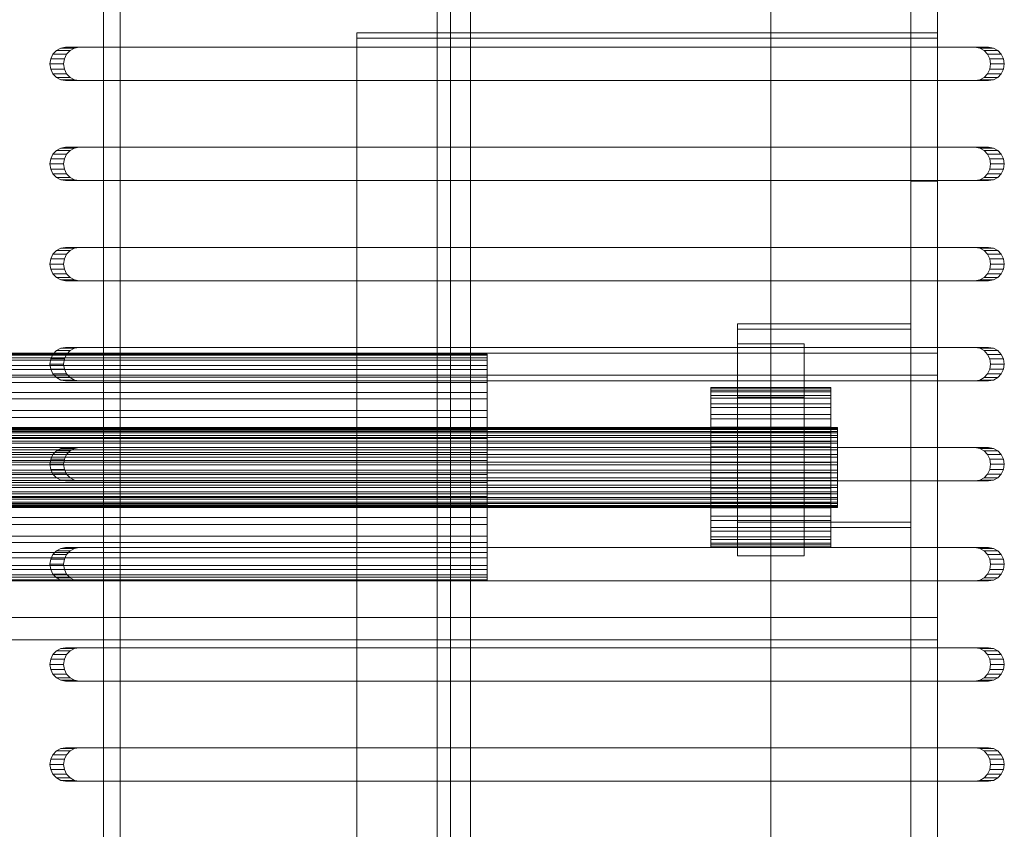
# Model space of a CAD drawing. Header units: millimetres. Extents: x -4738 to 65662, y -68080 to 6847.
# Tile 745 of 1056: x 27638 to 27785, y -18072 to -17951. Entities that reach past the tile are written whole.
import ezdxf

# ---------------------------------------------------------------- set-up
doc = ezdxf.new("R2010")
doc.units = ezdxf.units.MM
doc.layers.add('superior_bajante_movil', color=7, linetype='Continuous', lineweight=0)
doc.layers.add('superior_C09', color=7, linetype='Continuous', lineweight=0)

msp = doc.modelspace()

# ---------------------------------------------------------------- linework, layer by layer
at = {"layer": 'superior_bajante_movil'}
for p, q in [((27650.067, -18080), (27650.067, -17880)), ((27652.598, -17880), (27652.598, -18080)), ((27642.504, -17956.031), (27642.171, -17956.727)), ((27643.024, -17955.477), (27642.504, -17956.031)), ((27642.504, -17956.031), (27644.556, -17956.031)), ((27643.679, -17955.122), (27643.024, -17955.477)), ((27643.024, -17955.477), (27645.076, -17955.477)), ((27644.405, -17955), (27643.679, -17955.122)), ((27643.679, -17955.122), (27645.731, -17955.122)), ((27644.223, -17956.727), (27644.556, -17956.031)), ((27644.405, -17955), (27646.457, -17955)), ((27780.66, -17955), (27644.405, -17955)), ((27644.556, -17956.031), (27645.076, -17955.477)), ((27645.076, -17955.477), (27645.731, -17955.122)), ((27645.731, -17955.122), (27646.457, -17955)), ((27646.457, -17955), (27782.712, -17955)), ((27780.66, -17955), (27782.712, -17955)), ((27781.386, -17955.122), (27780.66, -17955)), ((27781.386, -17955.122), (27783.438, -17955.122)), ((27782.041, -17955.477), (27781.386, -17955.122)), ((27782.041, -17955.477), (27784.093, -17955.477)), ((27782.561, -17956.031), (27782.041, -17955.477)), ((27782.561, -17956.031), (27784.613, -17956.031)), ((27782.895, -17956.727), (27782.561, -17956.031)), ((27782.712, -17955), (27783.438, -17955.122)), ((27783.438, -17955.122), (27784.093, -17955.477)), ((27784.093, -17955.477), (27784.613, -17956.031)), ((27784.613, -17956.031), (27784.947, -17956.727)), ((27642.171, -17956.727), (27642.056, -17957.5)), ((27642.056, -17957.5), (27642.171, -17958.273)), ((27642.056, -17957.5), (27644.108, -17957.5)), ((27642.171, -17956.727), (27644.223, -17956.727)), ((27644.108, -17957.5), (27644.223, -17956.727)), ((27644.223, -17958.273), (27644.108, -17957.5)), ((27782.895, -17956.727), (27784.947, -17956.727)), ((27783.01, -17957.5), (27782.895, -17956.727)), ((27782.895, -17958.273), (27783.01, -17957.5)), ((27783.01, -17957.5), (27785.062, -17957.5)), ((27784.947, -17956.727), (27785.062, -17957.5)), ((27785.062, -17957.5), (27784.947, -17958.273)), ((27642.171, -17958.273), (27642.504, -17958.969)), ((27642.171, -17958.273), (27644.223, -17958.273)), ((27642.504, -17958.969), (27643.024, -17959.523)), ((27642.504, -17958.969), (27644.556, -17958.969)), ((27644.556, -17958.969), (27644.223, -17958.273)), ((27645.076, -17959.523), (27644.556, -17958.969)), ((27782.041, -17959.523), (27782.561, -17958.969)), ((27782.561, -17958.969), (27782.895, -17958.273)), ((27782.561, -17958.969), (27784.613, -17958.969)), ((27782.895, -17958.273), (27784.947, -17958.273)), ((27784.613, -17958.969), (27784.093, -17959.523)), ((27784.947, -17958.273), (27784.613, -17958.969)), ((27643.024, -17959.523), (27643.679, -17959.878)), ((27643.024, -17959.523), (27645.076, -17959.523)), ((27643.679, -17959.878), (27644.405, -17960)), ((27643.679, -17959.878), (27645.731, -17959.878)), ((27646.457, -17960), (27644.405, -17960)), ((27644.405, -17960), (27780.66, -17960)), ((27645.731, -17959.878), (27645.076, -17959.523)), ((27646.457, -17960), (27645.731, -17959.878)), ((27782.712, -17960), (27646.457, -17960)), ((27780.66, -17960), (27781.386, -17959.878)), ((27780.66, -17960), (27782.712, -17960)), ((27781.386, -17959.878), (27782.041, -17959.523)), ((27781.386, -17959.878), (27783.438, -17959.878)), ((27782.041, -17959.523), (27784.093, -17959.523)), ((27783.438, -17959.878), (27782.712, -17960)), ((27784.093, -17959.523), (27783.438, -17959.878)), ((27643.024, -17970.477), (27642.504, -17971.031)), ((27643.679, -17970.122), (27643.024, -17970.477)), ((27643.024, -17970.477), (27645.076, -17970.477)), ((27644.405, -17970), (27643.679, -17970.122)), ((27643.679, -17970.122), (27645.731, -17970.122)), ((27644.405, -17970), (27646.457, -17970)), ((27780.66, -17970), (27644.405, -17970)), ((27644.556, -17971.031), (27645.076, -17970.477)), ((27645.076, -17970.477), (27645.731, -17970.122)), ((27645.731, -17970.122), (27646.457, -17970)), ((27646.457, -17970), (27782.712, -17970)), ((27780.66, -17970), (27782.712, -17970)), ((27781.386, -17970.122), (27780.66, -17970)), ((27781.386, -17970.122), (27783.438, -17970.122)), ((27782.041, -17970.477), (27781.386, -17970.122)), ((27782.041, -17970.477), (27784.093, -17970.477)), ((27782.561, -17971.031), (27782.041, -17970.477)), ((27782.712, -17970), (27783.438, -17970.122)), ((27783.438, -17970.122), (27784.093, -17970.477)), ((27784.093, -17970.477), (27784.613, -17971.031)), ((27642.171, -17971.727), (27642.056, -17972.5)), ((27642.504, -17971.031), (27642.171, -17971.727)), ((27642.171, -17971.727), (27644.223, -17971.727)), ((27642.504, -17971.031), (27644.556, -17971.031)), ((27644.108, -17972.5), (27644.223, -17971.727)), ((27644.223, -17971.727), (27644.556, -17971.031)), ((27782.561, -17971.031), (27784.613, -17971.031)), ((27782.895, -17971.727), (27782.561, -17971.031)), ((27782.895, -17971.727), (27784.947, -17971.727)), ((27783.01, -17972.5), (27782.895, -17971.727)), ((27784.613, -17971.031), (27784.947, -17971.727)), ((27784.947, -17971.727), (27785.062, -17972.5)), ((27642.056, -17972.5), (27642.171, -17973.273)), ((27642.056, -17972.5), (27644.108, -17972.5)), ((27642.171, -17973.273), (27642.504, -17973.969)), ((27642.171, -17973.273), (27644.223, -17973.273)), ((27644.223, -17973.273), (27644.108, -17972.5)), ((27644.556, -17973.969), (27644.223, -17973.273)), ((27782.561, -17973.969), (27782.895, -17973.273)), ((27782.895, -17973.273), (27783.01, -17972.5)), ((27782.895, -17973.273), (27784.947, -17973.273)), ((27783.01, -17972.5), (27785.062, -17972.5)), ((27784.947, -17973.273), (27784.613, -17973.969)), ((27785.062, -17972.5), (27784.947, -17973.273)), ((27642.504, -17973.969), (27643.024, -17974.523)), ((27642.504, -17973.969), (27644.556, -17973.969)), ((27643.024, -17974.523), (27643.679, -17974.878)), ((27643.024, -17974.523), (27645.076, -17974.523)), ((27643.679, -17974.878), (27644.405, -17975)), ((27643.679, -17974.878), (27645.731, -17974.878)), ((27646.457, -17975), (27644.405, -17975)), ((27644.405, -17975), (27780.66, -17975)), ((27645.076, -17974.523), (27644.556, -17973.969)), ((27645.731, -17974.878), (27645.076, -17974.523)), ((27646.457, -17975), (27645.731, -17974.878)), ((27782.712, -17975), (27646.457, -17975)), ((27780.66, -17975), (27781.386, -17974.878)), ((27780.66, -17975), (27782.712, -17975)), ((27781.386, -17974.878), (27782.041, -17974.523)), ((27781.386, -17974.878), (27783.438, -17974.878)), ((27782.041, -17974.523), (27782.561, -17973.969)), ((27782.041, -17974.523), (27784.093, -17974.523)), ((27782.561, -17973.969), (27784.613, -17973.969)), ((27783.438, -17974.878), (27782.712, -17975)), ((27784.093, -17974.523), (27783.438, -17974.878)), ((27784.613, -17973.969), (27784.093, -17974.523)), ((27643.024, -17985.477), (27642.504, -17986.031)), ((27643.679, -17985.122), (27643.024, -17985.477)), ((27643.024, -17985.477), (27645.076, -17985.477)), ((27644.405, -17985), (27643.679, -17985.122)), ((27643.679, -17985.122), (27645.731, -17985.122)), ((27644.405, -17985), (27646.457, -17985)), ((27780.66, -17985), (27644.405, -17985)), ((27644.556, -17986.031), (27645.076, -17985.477)), ((27645.076, -17985.477), (27645.731, -17985.122)), ((27645.731, -17985.122), (27646.457, -17985)), ((27646.457, -17985), (27782.712, -17985)), ((27780.66, -17985), (27782.712, -17985)), ((27781.386, -17985.122), (27780.66, -17985)), ((27781.386, -17985.122), (27783.438, -17985.122)), ((27782.041, -17985.477), (27781.386, -17985.122)), ((27782.041, -17985.477), (27784.093, -17985.477)), ((27782.561, -17986.031), (27782.041, -17985.477)), ((27782.712, -17985), (27783.438, -17985.122)), ((27783.438, -17985.122), (27784.093, -17985.477)), ((27784.093, -17985.477), (27784.613, -17986.031)), ((27642.171, -17986.727), (27642.056, -17987.5)), ((27642.504, -17986.031), (27642.171, -17986.727)), ((27642.171, -17986.727), (27644.223, -17986.727)), ((27642.504, -17986.031), (27644.556, -17986.031)), ((27644.108, -17987.5), (27644.223, -17986.727)), ((27644.223, -17986.727), (27644.556, -17986.031)), ((27782.561, -17986.031), (27784.613, -17986.031)), ((27782.895, -17986.727), (27782.561, -17986.031)), ((27782.895, -17986.727), (27784.947, -17986.727)), ((27783.01, -17987.5), (27782.895, -17986.727)), ((27784.613, -17986.031), (27784.947, -17986.727)), ((27784.947, -17986.727), (27785.062, -17987.5)), ((27642.056, -17987.5), (27642.171, -17988.273)), ((27642.056, -17987.5), (27644.108, -17987.5)), ((27642.171, -17988.273), (27642.504, -17988.969)), ((27642.171, -17988.273), (27644.223, -17988.273)), ((27644.223, -17988.273), (27644.108, -17987.5)), ((27644.556, -17988.969), (27644.223, -17988.273)), ((27782.561, -17988.969), (27782.895, -17988.273)), ((27782.895, -17988.273), (27783.01, -17987.5)), ((27782.895, -17988.273), (27784.947, -17988.273)), ((27783.01, -17987.5), (27785.062, -17987.5)), ((27784.947, -17988.273), (27784.613, -17988.969)), ((27785.062, -17987.5), (27784.947, -17988.273)), ((27642.504, -17988.969), (27643.024, -17989.523)), ((27642.504, -17988.969), (27644.556, -17988.969)), ((27643.024, -17989.523), (27643.679, -17989.878)), ((27643.024, -17989.523), (27645.076, -17989.523)), ((27643.679, -17989.878), (27644.405, -17990)), ((27643.679, -17989.878), (27645.731, -17989.878)), ((27646.457, -17990), (27644.405, -17990)), ((27644.405, -17990), (27780.66, -17990)), ((27645.076, -17989.523), (27644.556, -17988.969)), ((27645.731, -17989.878), (27645.076, -17989.523)), ((27646.457, -17990), (27645.731, -17989.878)), ((27782.712, -17990), (27646.457, -17990)), ((27780.66, -17990), (27781.386, -17989.878)), ((27780.66, -17990), (27782.712, -17990)), ((27781.386, -17989.878), (27782.041, -17989.523)), ((27781.386, -17989.878), (27783.438, -17989.878)), ((27782.041, -17989.523), (27782.561, -17988.969)), ((27782.041, -17989.523), (27784.093, -17989.523)), ((27782.561, -17988.969), (27784.613, -17988.969)), ((27783.438, -17989.878), (27782.712, -17990)), ((27784.093, -17989.523), (27783.438, -17989.878)), ((27784.613, -17988.969), (27784.093, -17989.523)), ((27643.679, -18000.122), (27643.024, -18000.477)), ((27644.405, -18000), (27643.679, -18000.122)), ((27643.679, -18000.122), (27645.731, -18000.122)), ((27644.405, -18000), (27646.457, -18000)), ((27780.66, -18000), (27644.405, -18000)), ((27645.076, -18000.477), (27645.731, -18000.122)), ((27645.731, -18000.122), (27646.457, -18000)), ((27646.457, -18000), (27782.712, -18000)), ((27780.66, -18000), (27782.712, -18000)), ((27781.386, -18000.122), (27780.66, -18000)), ((27781.386, -18000.122), (27783.438, -18000.122)), ((27782.041, -18000.477), (27781.386, -18000.122)), ((27782.712, -18000), (27783.438, -18000.122)), ((27783.438, -18000.122), (27784.093, -18000.477)), ((27642.171, -18001.727), (27642.056, -18002.5)), ((27642.504, -18001.031), (27642.171, -18001.727)), ((27642.171, -18001.727), (27644.223, -18001.727)), ((27643.024, -18000.477), (27642.504, -18001.031)), ((27642.504, -18001.031), (27644.556, -18001.031)), ((27643.024, -18000.477), (27645.076, -18000.477)), ((27644.108, -18002.5), (27644.223, -18001.727)), ((27644.223, -18001.727), (27644.556, -18001.031)), ((27644.556, -18001.031), (27645.076, -18000.477)), ((27782.041, -18000.477), (27784.093, -18000.477)), ((27782.561, -18001.031), (27782.041, -18000.477)), ((27782.561, -18001.031), (27784.613, -18001.031)), ((27782.895, -18001.727), (27782.561, -18001.031)), ((27782.895, -18001.727), (27784.947, -18001.727)), ((27783.01, -18002.5), (27782.895, -18001.727)), ((27784.093, -18000.477), (27784.613, -18001.031)), ((27784.613, -18001.031), (27784.947, -18001.727)), ((27784.947, -18001.727), (27785.062, -18002.5)), ((27642.056, -18002.5), (27642.171, -18003.273)), ((27642.056, -18002.5), (27644.108, -18002.5)), ((27642.171, -18003.273), (27642.504, -18003.969)), ((27642.171, -18003.273), (27644.223, -18003.273)), ((27644.223, -18003.273), (27644.108, -18002.5)), ((27644.556, -18003.969), (27644.223, -18003.273)), ((27782.561, -18003.969), (27782.895, -18003.273)), ((27782.895, -18003.273), (27783.01, -18002.5)), ((27782.895, -18003.273), (27784.947, -18003.273)), ((27783.01, -18002.5), (27785.062, -18002.5)), ((27784.947, -18003.273), (27784.613, -18003.969)), ((27785.062, -18002.5), (27784.947, -18003.273)), ((27642.504, -18003.969), (27643.024, -18004.523)), ((27642.504, -18003.969), (27644.556, -18003.969)), ((27643.024, -18004.523), (27643.679, -18004.878)), ((27643.024, -18004.523), (27645.076, -18004.523)), ((27645.076, -18004.523), (27644.556, -18003.969)), ((27645.731, -18004.878), (27645.076, -18004.523)), ((27781.386, -18004.878), (27782.041, -18004.523)), ((27782.041, -18004.523), (27782.561, -18003.969)), ((27782.041, -18004.523), (27784.093, -18004.523)), ((27782.561, -18003.969), (27784.613, -18003.969)), ((27784.093, -18004.523), (27783.438, -18004.878)), ((27784.613, -18003.969), (27784.093, -18004.523)), ((27643.679, -18004.878), (27644.405, -18005)), ((27643.679, -18004.878), (27645.731, -18004.878)), ((27646.457, -18005), (27644.405, -18005)), ((27644.405, -18005), (27780.66, -18005)), ((27646.457, -18005), (27645.731, -18004.878)), ((27782.712, -18005), (27646.457, -18005)), ((27780.66, -18005), (27781.386, -18004.878)), ((27780.66, -18005), (27782.712, -18005)), ((27781.386, -18004.878), (27783.438, -18004.878)), ((27783.438, -18004.878), (27782.712, -18005)), ((27643.679, -18015.122), (27643.024, -18015.477)), ((27644.405, -18015), (27643.679, -18015.122)), ((27643.679, -18015.122), (27645.731, -18015.122)), ((27644.405, -18015), (27646.457, -18015)), ((27780.66, -18015), (27644.405, -18015)), ((27645.076, -18015.477), (27645.731, -18015.122)), ((27645.731, -18015.122), (27646.457, -18015)), ((27646.457, -18015), (27782.712, -18015)), ((27780.66, -18015), (27782.712, -18015)), ((27781.386, -18015.122), (27780.66, -18015)), ((27781.386, -18015.122), (27783.438, -18015.122)), ((27782.041, -18015.477), (27781.386, -18015.122)), ((27782.712, -18015), (27783.438, -18015.122)), ((27783.438, -18015.122), (27784.093, -18015.477)), ((27642.504, -18016.031), (27642.171, -18016.727)), ((27643.024, -18015.477), (27642.504, -18016.031)), ((27642.504, -18016.031), (27644.556, -18016.031)), ((27643.024, -18015.477), (27645.076, -18015.477)), ((27644.223, -18016.727), (27644.556, -18016.031)), ((27644.556, -18016.031), (27645.076, -18015.477)), ((27782.041, -18015.477), (27784.093, -18015.477)), ((27782.561, -18016.031), (27782.041, -18015.477)), ((27782.561, -18016.031), (27784.613, -18016.031)), ((27782.895, -18016.727), (27782.561, -18016.031)), ((27784.093, -18015.477), (27784.613, -18016.031)), ((27784.613, -18016.031), (27784.947, -18016.727)), ((27642.171, -18016.727), (27642.056, -18017.5)), ((27642.056, -18017.5), (27642.171, -18018.273)), ((27642.056, -18017.5), (27644.108, -18017.5)), ((27642.171, -18016.727), (27644.223, -18016.727)), ((27644.108, -18017.5), (27644.223, -18016.727)), ((27644.223, -18018.273), (27644.108, -18017.5)), ((27782.895, -18016.727), (27784.947, -18016.727)), ((27783.01, -18017.5), (27782.895, -18016.727)), ((27782.895, -18018.273), (27783.01, -18017.5)), ((27783.01, -18017.5), (27785.062, -18017.5)), ((27784.947, -18016.727), (27785.062, -18017.5)), ((27785.062, -18017.5), (27784.947, -18018.273)), ((27642.171, -18018.273), (27642.504, -18018.969)), ((27642.171, -18018.273), (27644.223, -18018.273)), ((27642.504, -18018.969), (27643.024, -18019.523)), ((27642.504, -18018.969), (27644.556, -18018.969)), ((27643.024, -18019.523), (27643.679, -18019.878)), ((27643.024, -18019.523), (27645.076, -18019.523)), ((27644.556, -18018.969), (27644.223, -18018.273)), ((27645.076, -18019.523), (27644.556, -18018.969)), ((27645.731, -18019.878), (27645.076, -18019.523)), ((27781.386, -18019.878), (27782.041, -18019.523)), ((27782.041, -18019.523), (27782.561, -18018.969)), ((27782.041, -18019.523), (27784.093, -18019.523)), ((27782.561, -18018.969), (27782.895, -18018.273)), ((27782.561, -18018.969), (27784.613, -18018.969)), ((27782.895, -18018.273), (27784.947, -18018.273)), ((27784.093, -18019.523), (27783.438, -18019.878)), ((27784.613, -18018.969), (27784.093, -18019.523)), ((27784.947, -18018.273), (27784.613, -18018.969)), ((27643.679, -18019.878), (27644.405, -18020)), ((27643.679, -18019.878), (27645.731, -18019.878)), ((27646.457, -18020), (27644.405, -18020)), ((27644.405, -18020), (27780.66, -18020)), ((27646.457, -18020), (27645.731, -18019.878)), ((27782.712, -18020), (27646.457, -18020)), ((27780.66, -18020), (27781.386, -18019.878)), ((27780.66, -18020), (27782.712, -18020)), ((27781.386, -18019.878), (27783.438, -18019.878)), ((27783.438, -18019.878), (27782.712, -18020)), ((27642.504, -18031.031), (27642.171, -18031.727)), ((27643.024, -18030.477), (27642.504, -18031.031)), ((27642.504, -18031.031), (27644.556, -18031.031)), ((27643.679, -18030.122), (27643.024, -18030.477)), ((27643.024, -18030.477), (27645.076, -18030.477)), ((27644.405, -18030), (27643.679, -18030.122)), ((27643.679, -18030.122), (27645.731, -18030.122)), ((27644.223, -18031.727), (27644.556, -18031.031)), ((27644.405, -18030), (27646.457, -18030)), ((27780.66, -18030), (27644.405, -18030)), ((27644.556, -18031.031), (27645.076, -18030.477)), ((27645.076, -18030.477), (27645.731, -18030.122)), ((27645.731, -18030.122), (27646.457, -18030)), ((27646.457, -18030), (27782.712, -18030)), ((27780.66, -18030), (27782.712, -18030)), ((27781.386, -18030.122), (27780.66, -18030)), ((27781.386, -18030.122), (27783.438, -18030.122)), ((27782.041, -18030.477), (27781.386, -18030.122)), ((27782.041, -18030.477), (27784.093, -18030.477)), ((27782.561, -18031.031), (27782.041, -18030.477)), ((27782.561, -18031.031), (27784.613, -18031.031)), ((27782.895, -18031.727), (27782.561, -18031.031)), ((27782.712, -18030), (27783.438, -18030.122)), ((27783.438, -18030.122), (27784.093, -18030.477)), ((27784.093, -18030.477), (27784.613, -18031.031)), ((27784.613, -18031.031), (27784.947, -18031.727)), ((27642.171, -18031.727), (27642.056, -18032.5)), ((27642.056, -18032.5), (27642.171, -18033.273)), ((27642.056, -18032.5), (27644.108, -18032.5)), ((27642.171, -18031.727), (27644.223, -18031.727)), ((27644.108, -18032.5), (27644.223, -18031.727)), ((27644.223, -18033.273), (27644.108, -18032.5)), ((27782.895, -18031.727), (27784.947, -18031.727)), ((27783.01, -18032.5), (27782.895, -18031.727)), ((27782.895, -18033.273), (27783.01, -18032.5)), ((27783.01, -18032.5), (27785.062, -18032.5)), ((27784.947, -18031.727), (27785.062, -18032.5)), ((27785.062, -18032.5), (27784.947, -18033.273)), ((27642.171, -18033.273), (27642.504, -18033.969)), ((27642.171, -18033.273), (27644.223, -18033.273)), ((27642.504, -18033.969), (27643.024, -18034.523)), ((27642.504, -18033.969), (27644.556, -18033.969)), ((27644.556, -18033.969), (27644.223, -18033.273)), ((27645.076, -18034.523), (27644.556, -18033.969)), ((27782.041, -18034.523), (27782.561, -18033.969)), ((27782.561, -18033.969), (27782.895, -18033.273)), ((27782.561, -18033.969), (27784.613, -18033.969)), ((27782.895, -18033.273), (27784.947, -18033.273)), ((27784.613, -18033.969), (27784.093, -18034.523)), ((27784.947, -18033.273), (27784.613, -18033.969)), ((27643.024, -18034.523), (27643.679, -18034.878)), ((27643.024, -18034.523), (27645.076, -18034.523)), ((27643.679, -18034.878), (27644.405, -18035)), ((27643.679, -18034.878), (27645.731, -18034.878)), ((27646.457, -18035), (27644.405, -18035)), ((27644.405, -18035), (27780.66, -18035)), ((27645.731, -18034.878), (27645.076, -18034.523)), ((27646.457, -18035), (27645.731, -18034.878)), ((27782.712, -18035), (27646.457, -18035)), ((27780.66, -18035), (27781.386, -18034.878)), ((27780.66, -18035), (27782.712, -18035)), ((27781.386, -18034.878), (27782.041, -18034.523)), ((27781.386, -18034.878), (27783.438, -18034.878)), ((27782.041, -18034.523), (27784.093, -18034.523)), ((27783.438, -18034.878), (27782.712, -18035)), ((27784.093, -18034.523), (27783.438, -18034.878)), ((27642.504, -18046.031), (27642.171, -18046.727)), ((27643.024, -18045.477), (27642.504, -18046.031)), ((27642.504, -18046.031), (27644.556, -18046.031)), ((27643.679, -18045.122), (27643.024, -18045.477)), ((27643.024, -18045.477), (27645.076, -18045.477)), ((27644.405, -18045), (27643.679, -18045.122)), ((27643.679, -18045.122), (27645.731, -18045.122)), ((27644.223, -18046.727), (27644.556, -18046.031)), ((27644.405, -18045), (27646.457, -18045)), ((27780.66, -18045), (27644.405, -18045)), ((27644.556, -18046.031), (27645.076, -18045.477)), ((27645.076, -18045.477), (27645.731, -18045.122)), ((27645.731, -18045.122), (27646.457, -18045)), ((27646.457, -18045), (27782.712, -18045)), ((27780.66, -18045), (27782.712, -18045)), ((27781.386, -18045.122), (27780.66, -18045)), ((27781.386, -18045.122), (27783.438, -18045.122)), ((27782.041, -18045.477), (27781.386, -18045.122)), ((27782.041, -18045.477), (27784.093, -18045.477)), ((27782.561, -18046.031), (27782.041, -18045.477)), ((27782.561, -18046.031), (27784.613, -18046.031)), ((27782.895, -18046.727), (27782.561, -18046.031)), ((27782.712, -18045), (27783.438, -18045.122)), ((27783.438, -18045.122), (27784.093, -18045.477)), ((27784.093, -18045.477), (27784.613, -18046.031)), ((27784.613, -18046.031), (27784.947, -18046.727)), ((27642.171, -18046.727), (27642.056, -18047.5)), ((27642.056, -18047.5), (27642.171, -18048.273)), ((27642.056, -18047.5), (27644.108, -18047.5)), ((27642.171, -18046.727), (27644.223, -18046.727)), ((27644.108, -18047.5), (27644.223, -18046.727)), ((27644.223, -18048.273), (27644.108, -18047.5)), ((27782.895, -18046.727), (27784.947, -18046.727)), ((27783.01, -18047.5), (27782.895, -18046.727)), ((27782.895, -18048.273), (27783.01, -18047.5)), ((27783.01, -18047.5), (27785.062, -18047.5)), ((27784.947, -18046.727), (27785.062, -18047.5)), ((27785.062, -18047.5), (27784.947, -18048.273)), ((27642.171, -18048.273), (27642.504, -18048.969)), ((27642.171, -18048.273), (27644.223, -18048.273)), ((27642.504, -18048.969), (27643.024, -18049.523)), ((27642.504, -18048.969), (27644.556, -18048.969)), ((27644.556, -18048.969), (27644.223, -18048.273)), ((27645.076, -18049.523), (27644.556, -18048.969)), ((27782.041, -18049.523), (27782.561, -18048.969)), ((27782.561, -18048.969), (27782.895, -18048.273)), ((27782.561, -18048.969), (27784.613, -18048.969)), ((27782.895, -18048.273), (27784.947, -18048.273)), ((27784.613, -18048.969), (27784.093, -18049.523)), ((27784.947, -18048.273), (27784.613, -18048.969)), ((27643.024, -18049.523), (27643.679, -18049.878)), ((27643.024, -18049.523), (27645.076, -18049.523)), ((27643.679, -18049.878), (27644.405, -18050)), ((27643.679, -18049.878), (27645.731, -18049.878)), ((27646.457, -18050), (27644.405, -18050)), ((27644.405, -18050), (27780.66, -18050)), ((27645.731, -18049.878), (27645.076, -18049.523)), ((27646.457, -18050), (27645.731, -18049.878)), ((27782.712, -18050), (27646.457, -18050)), ((27780.66, -18050), (27781.386, -18049.878)), ((27780.66, -18050), (27782.712, -18050)), ((27781.386, -18049.878), (27782.041, -18049.523)), ((27781.386, -18049.878), (27783.438, -18049.878)), ((27782.041, -18049.523), (27784.093, -18049.523)), ((27783.438, -18049.878), (27782.712, -18050)), ((27784.093, -18049.523), (27783.438, -18049.878)), ((27643.024, -18060.477), (27642.504, -18061.031)), ((27643.679, -18060.122), (27643.024, -18060.477)), ((27643.024, -18060.477), (27645.076, -18060.477)), ((27644.405, -18060), (27643.679, -18060.122)), ((27643.679, -18060.122), (27645.731, -18060.122)), ((27644.405, -18060), (27646.457, -18060)), ((27780.66, -18060), (27644.405, -18060)), ((27644.556, -18061.031), (27645.076, -18060.477)), ((27645.076, -18060.477), (27645.731, -18060.122)), ((27645.731, -18060.122), (27646.457, -18060)), ((27646.457, -18060), (27782.712, -18060)), ((27780.66, -18060), (27782.712, -18060)), ((27781.386, -18060.122), (27780.66, -18060)), ((27781.386, -18060.122), (27783.438, -18060.122)), ((27782.041, -18060.477), (27781.386, -18060.122)), ((27782.041, -18060.477), (27784.093, -18060.477)), ((27782.561, -18061.031), (27782.041, -18060.477)), ((27782.712, -18060), (27783.438, -18060.122)), ((27783.438, -18060.122), (27784.093, -18060.477)), ((27784.093, -18060.477), (27784.613, -18061.031)), ((27642.171, -18061.727), (27642.056, -18062.5)), ((27642.504, -18061.031), (27642.171, -18061.727)), ((27642.171, -18061.727), (27644.223, -18061.727)), ((27642.504, -18061.031), (27644.556, -18061.031)), ((27644.108, -18062.5), (27644.223, -18061.727)), ((27644.223, -18061.727), (27644.556, -18061.031)), ((27782.561, -18061.031), (27784.613, -18061.031)), ((27782.895, -18061.727), (27782.561, -18061.031)), ((27782.895, -18061.727), (27784.947, -18061.727)), ((27783.01, -18062.5), (27782.895, -18061.727)), ((27784.613, -18061.031), (27784.947, -18061.727)), ((27784.947, -18061.727), (27785.062, -18062.5)), ((27642.056, -18062.5), (27642.171, -18063.273)), ((27642.056, -18062.5), (27644.108, -18062.5)), ((27642.171, -18063.273), (27642.504, -18063.969)), ((27642.171, -18063.273), (27644.223, -18063.273)), ((27644.223, -18063.273), (27644.108, -18062.5)), ((27644.556, -18063.969), (27644.223, -18063.273)), ((27782.561, -18063.969), (27782.895, -18063.273)), ((27782.895, -18063.273), (27783.01, -18062.5)), ((27782.895, -18063.273), (27784.947, -18063.273)), ((27783.01, -18062.5), (27785.062, -18062.5)), ((27784.947, -18063.273), (27784.613, -18063.969)), ((27785.062, -18062.5), (27784.947, -18063.273)), ((27642.504, -18063.969), (27643.024, -18064.523)), ((27642.504, -18063.969), (27644.556, -18063.969)), ((27643.024, -18064.523), (27643.679, -18064.878)), ((27643.024, -18064.523), (27645.076, -18064.523)), ((27643.679, -18064.878), (27644.405, -18065)), ((27643.679, -18064.878), (27645.731, -18064.878)), ((27646.457, -18065), (27644.405, -18065)), ((27644.405, -18065), (27780.66, -18065)), ((27645.076, -18064.523), (27644.556, -18063.969)), ((27645.731, -18064.878), (27645.076, -18064.523)), ((27646.457, -18065), (27645.731, -18064.878)), ((27782.712, -18065), (27646.457, -18065)), ((27780.66, -18065), (27781.386, -18064.878)), ((27780.66, -18065), (27782.712, -18065)), ((27781.386, -18064.878), (27782.041, -18064.523)), ((27781.386, -18064.878), (27783.438, -18064.878)), ((27782.041, -18064.523), (27782.561, -18063.969)), ((27782.041, -18064.523), (27784.093, -18064.523)), ((27782.561, -18063.969), (27784.613, -18063.969)), ((27783.438, -18064.878), (27782.712, -18065)), ((27784.093, -18064.523), (27783.438, -18064.878)), ((27784.613, -18063.969), (27784.093, -18064.523))]:
    msp.add_line(p, q, dxfattribs=at)
at = {"layer": 'superior_C09'}
for p, q in [((27750.067, -17792.489), (27750.067, -22171.241)), ((27750.067, -22172.041), (27750.067, -17793.289)), ((27771.067, -17793.689), (27771.067, -22172.44)), ((27775.067, -22171.241), (27775.067, -17792.489)), ((27775.067, -17793.289), (27775.067, -22172.041)), ((27775.067, -22172.44), (27775.067, -17793.689)), ((27750.067, -17805.813), (27750.067, -22184.565)), ((27750.067, -22185.364), (27750.067, -17806.612)), ((27771.067, -22185.364), (27771.067, -17806.612)), ((27775.067, -22184.565), (27775.067, -17805.813)), ((27775.067, -17806.612), (27775.067, -22185.364)), ((27700.067, -22092.939), (27700.067, -17852.939)), ((27700.067, -17853.338), (27700.067, -22093.338)), ((27700.067, -22106.662), (27700.067, -17866.662)), ((27700.067, -17867.061), (27700.067, -22107.061)), ((27702.067, -17907.74), (27702.067, -22028.81)), ((27705.067, -22028.81), (27705.067, -17907.74)), ((27702.067, -22033.473), (27702.067, -17912.404)), ((27705.067, -17912.404), (27705.067, -22033.473)), ((27700.067, -22023.962), (27700.067, -17922.714)), ((27700.067, -17923.114), (27700.067, -22024.362)), ((27688.067, -17952.846), (27688.067, -21994.629)), ((27771.067, -17952.846), (27688.067, -17952.846)), ((27688.067, -17952.846), (27688.067, -17953.646)), ((27750.067, -17952.846), (27750.067, -19140.166)), ((27775.067, -17952.846), (27750.067, -17952.846)), ((27750.067, -17952.846), (27750.067, -17953.646)), ((27771.067, -17952.846), (27771.067, -19140.166)), ((27775.067, -17952.846), (27771.067, -17952.846)), ((27771.067, -17952.846), (27771.067, -17975.097)), ((27771.067, -21994.629), (27771.067, -17952.846)), ((27771.067, -17953.646), (27771.067, -17952.846)), ((27775.067, -19140.166), (27775.067, -17952.846)), ((27775.067, -17975.097), (27775.067, -17952.846)), ((27775.067, -17953.646), (27775.067, -17952.846)), ((27688.067, -17953.646), (27771.067, -17953.646)), ((27688.067, -21995.429), (27688.067, -17953.646)), ((27750.067, -17953.646), (27775.067, -17953.646)), ((27750.067, -19140.965), (27750.067, -17953.646)), ((27771.067, -17953.646), (27771.067, -21995.429)), ((27775.067, -17953.646), (27775.067, -19140.965)), ((27771.067, -17975.097), (27775.067, -17975.097)), ((27771.067, -19162.416), (27771.067, -17975.097)), ((27775.067, -17975.097), (27775.067, -19162.416)), ((27745.067, -17996.461), (27745.067, -18026.194)), ((27771.067, -17996.461), (27745.067, -17996.461)), ((27745.067, -17996.461), (27745.067, -17997.261)), ((27745.067, -17997.261), (27771.067, -17997.261)), ((27745.067, -18026.993), (27745.067, -17997.261)), ((27771.067, -18026.194), (27771.067, -17996.461)), ((27771.067, -17997.261), (27771.067, -17996.461)), ((27771.067, -17997.261), (27771.067, -18026.993)), ((27745.067, -17999.434), (27745.067, -18023.22)), ((27755.067, -17999.434), (27745.067, -17999.434)), ((27745.067, -17999.434), (27745.067, -18007.428)), ((27755.067, -18023.22), (27755.067, -17999.434)), ((27755.067, -18007.428), (27755.067, -17999.434)), ((27775.067, -18000.832), (27225.067, -18000.832)), ((27292.567, -18001.023), (27707.567, -18001.023)), ((27292.567, -18001.141), (27707.567, -18001.141)), ((27292.567, -18001.556), (27707.567, -18001.556)), ((27707.567, -18001.556), (27707.567, -18001.023)), ((27707.567, -18001.023), (27707.567, -18001.141)), ((27707.567, -18001.141), (27707.567, -18001.906)), ((27707.567, -18002.722), (27707.567, -18001.556)), ((27775.067, -18040.476), (27775.067, -18000.832)), ((27775.067, -18004.163), (27775.067, -18000.832)), ((27292.567, -18001.906), (27707.567, -18001.906)), ((27292.567, -18002.722), (27707.567, -18002.722)), ((27292.567, -18003.29), (27707.567, -18003.29)), ((27707.567, -18001.906), (27707.567, -18003.29)), ((27707.567, -18004.474), (27707.567, -18002.722)), ((27707.567, -18003.29), (27707.567, -18005.239)), ((27225.067, -18004.163), (27775.067, -18004.163)), ((27292.567, -18004.474), (27707.567, -18004.474)), ((27707.567, -18006.745), (27707.567, -18004.474)), ((27775.067, -18004.163), (27775.067, -18043.806)), ((27292.567, -18005.239), (27707.567, -18005.239)), ((27707.567, -18005.239), (27707.567, -18007.677)), ((27741.067, -18006.096), (27741.067, -18006.013)), ((27741.067, -18006.013), (27741.067, -18006.39)), ((27741.067, -18006.013), (27759.067, -18006.013)), ((27741.067, -18006.637), (27741.067, -18006.096)), ((27741.067, -18006.096), (27759.067, -18006.096)), ((27759.067, -18006.39), (27759.067, -18006.013)), ((27759.067, -18006.013), (27759.067, -18006.096)), ((27759.067, -18006.096), (27759.067, -18006.637)), ((27292.567, -18006.745), (27707.567, -18006.745)), ((27292.567, -18007.677), (27707.567, -18007.677)), ((27707.567, -18009.449), (27707.567, -18006.745)), ((27707.567, -18007.677), (27707.567, -18010.512)), ((27741.067, -18006.39), (27741.067, -18007.212)), ((27741.067, -18006.39), (27759.067, -18006.39)), ((27741.067, -18007.613), (27741.067, -18006.637)), ((27741.067, -18006.637), (27759.067, -18006.637)), ((27741.067, -18007.212), (27741.067, -18008.449)), ((27741.067, -18007.212), (27759.067, -18007.212)), ((27741.067, -18008.989), (27741.067, -18007.613)), ((27741.067, -18007.613), (27759.067, -18007.613)), ((27745.067, -18007.428), (27755.067, -18007.428)), ((27745.067, -18031.215), (27745.067, -18007.428)), ((27755.067, -18007.428), (27755.067, -18031.215)), ((27759.067, -18007.212), (27759.067, -18006.39)), ((27759.067, -18006.637), (27759.067, -18007.613)), ((27759.067, -18008.449), (27759.067, -18007.212)), ((27759.067, -18007.613), (27759.067, -18008.989)), ((27741.067, -18008.449), (27741.067, -18010.052)), ((27741.067, -18008.449), (27759.067, -18008.449)), ((27741.067, -18010.71), (27741.067, -18008.989)), ((27741.067, -18008.989), (27759.067, -18008.989)), ((27759.067, -18010.052), (27759.067, -18008.449)), ((27759.067, -18008.989), (27759.067, -18010.71)), ((27292.567, -18009.449), (27707.567, -18009.449)), ((27292.567, -18010.512), (27707.567, -18010.512)), ((27707.567, -18012.481), (27707.567, -18009.449)), ((27707.567, -18010.512), (27707.567, -18013.634)), ((27741.067, -18010.052), (27741.067, -18011.961)), ((27741.067, -18010.052), (27759.067, -18010.052)), ((27741.067, -18012.711), (27741.067, -18010.71)), ((27741.067, -18010.71), (27759.067, -18010.71)), ((27759.067, -18011.961), (27759.067, -18010.052)), ((27759.067, -18010.71), (27759.067, -18012.711)), ((27240.067, -18012.001), (27760.067, -18012.001)), ((27240.067, -18012.043), (27760.067, -18012.043)), ((27240.067, -18012.189), (27760.067, -18012.189)), ((27741.067, -18011.961), (27741.067, -18014.101)), ((27741.067, -18011.961), (27759.067, -18011.961)), ((27759.067, -18014.101), (27759.067, -18011.961)), ((27760.067, -18012.189), (27760.067, -18012.001)), ((27760.067, -18012.001), (27760.067, -18012.043)), ((27760.067, -18012.043), (27760.067, -18012.313)), ((27760.067, -18012.601), (27760.067, -18012.189)), ((27240.067, -18012.313), (27760.067, -18012.313)), ((27240.067, -18012.601), (27760.067, -18012.601)), ((27240.067, -18012.801), (27760.067, -18012.801)), ((27240.067, -18013.219), (27760.067, -18013.219)), ((27240.067, -18013.489), (27760.067, -18013.489)), ((27292.567, -18012.481), (27707.567, -18012.481)), ((27292.567, -18013.634), (27707.567, -18013.634)), ((27707.567, -18015.724), (27707.567, -18012.481)), ((27707.567, -18013.634), (27707.567, -18016.924)), ((27741.067, -18014.915), (27741.067, -18012.711)), ((27741.067, -18012.711), (27759.067, -18012.711)), ((27759.067, -18012.711), (27759.067, -18014.915)), ((27760.067, -18012.313), (27760.067, -18012.801)), ((27760.067, -18013.219), (27760.067, -18012.601)), ((27760.067, -18012.801), (27760.067, -18013.489)), ((27760.067, -18014.021), (27760.067, -18013.219)), ((27760.067, -18013.489), (27760.067, -18014.35)), ((27240.067, -18014.021), (27760.067, -18014.021)), ((27240.067, -18014.35), (27760.067, -18014.35)), ((27240.067, -18014.975), (27760.067, -18014.975)), ((27741.067, -18014.101), (27741.067, -18016.39)), ((27741.067, -18014.101), (27759.067, -18014.101)), ((27741.067, -18017.237), (27741.067, -18014.915)), ((27741.067, -18014.915), (27759.067, -18014.915)), ((27759.067, -18016.39), (27759.067, -18014.101)), ((27759.067, -18014.915), (27759.067, -18017.237)), ((27760.067, -18014.975), (27760.067, -18014.021)), ((27760.067, -18014.35), (27760.067, -18015.35)), ((27760.067, -18016.045), (27760.067, -18014.975)), ((27240.067, -18015.35), (27760.067, -18015.35)), ((27240.067, -18016.045), (27760.067, -18016.045)), ((27240.067, -18016.452), (27760.067, -18016.452)), ((27292.567, -18015.724), (27707.567, -18015.724)), ((27707.567, -18019.055), (27707.567, -18015.724)), ((27741.067, -18016.39), (27741.067, -18018.741)), ((27741.067, -18016.39), (27759.067, -18016.39)), ((27759.067, -18018.741), (27759.067, -18016.39)), ((27760.067, -18015.35), (27760.067, -18016.452)), ((27760.067, -18017.19), (27760.067, -18016.045)), ((27760.067, -18016.452), (27760.067, -18017.613)), ((27240.067, -18017.19), (27760.067, -18017.19)), ((27240.067, -18017.613), (27760.067, -18017.613)), ((27292.567, -18016.924), (27707.567, -18016.924)), ((27707.567, -18016.924), (27707.567, -18020.254)), ((27741.067, -18019.588), (27741.067, -18017.237)), ((27741.067, -18017.237), (27759.067, -18017.237)), ((27759.067, -18017.237), (27759.067, -18019.588)), ((27760.067, -18018.365), (27760.067, -18017.19)), ((27760.067, -18017.613), (27760.067, -18018.789)), ((27240.067, -18018.365), (27760.067, -18018.365)), ((27240.067, -18018.789), (27760.067, -18018.789)), ((27240.067, -18019.526), (27760.067, -18019.526)), ((27292.567, -18019.055), (27707.567, -18019.055)), ((27707.567, -18022.344), (27707.567, -18019.055)), ((27741.067, -18018.741), (27741.067, -18021.063)), ((27741.067, -18018.741), (27759.067, -18018.741)), ((27741.067, -18021.877), (27741.067, -18019.588)), ((27741.067, -18019.588), (27759.067, -18019.588)), ((27759.067, -18021.063), (27759.067, -18018.741)), ((27759.067, -18019.588), (27759.067, -18021.877)), ((27760.067, -18019.526), (27760.067, -18018.365)), ((27760.067, -18018.789), (27760.067, -18019.933)), ((27760.067, -18020.628), (27760.067, -18019.526)), ((27240.067, -18019.933), (27760.067, -18019.933)), ((27240.067, -18020.628), (27760.067, -18020.628)), ((27240.067, -18021.003), (27760.067, -18021.003)), ((27292.567, -18020.254), (27707.567, -18020.254)), ((27707.567, -18020.254), (27707.567, -18023.498)), ((27741.067, -18021.063), (27741.067, -18023.267)), ((27741.067, -18021.063), (27759.067, -18021.063)), ((27759.067, -18023.267), (27759.067, -18021.063)), ((27760.067, -18019.933), (27760.067, -18021.003)), ((27760.067, -18021.629), (27760.067, -18020.628)), ((27760.067, -18021.003), (27760.067, -18021.958)), ((27240.067, -18021.629), (27760.067, -18021.629)), ((27240.067, -18021.958), (27760.067, -18021.958)), ((27240.067, -18022.489), (27760.067, -18022.489)), ((27292.567, -18022.344), (27707.567, -18022.344)), ((27707.567, -18025.466), (27707.567, -18022.344)), ((27741.067, -18024.018), (27741.067, -18021.877)), ((27741.067, -18021.877), (27759.067, -18021.877)), ((27759.067, -18021.877), (27759.067, -18024.018)), ((27760.067, -18022.489), (27760.067, -18021.629)), ((27760.067, -18021.958), (27760.067, -18022.759)), ((27760.067, -18023.177), (27760.067, -18022.489)), ((27240.067, -18022.759), (27760.067, -18022.759)), ((27240.067, -18023.177), (27760.067, -18023.177)), ((27240.067, -18023.378), (27760.067, -18023.378)), ((27240.067, -18023.665), (27760.067, -18023.665)), ((27240.067, -18023.789), (27760.067, -18023.789)), ((27760.067, -18023.936), (27240.067, -18023.936)), ((27240.067, -18023.977), (27760.067, -18023.977)), ((27292.567, -18023.498), (27707.567, -18023.498)), ((27707.567, -18023.498), (27707.567, -18026.529)), ((27741.067, -18023.267), (27741.067, -18025.268)), ((27741.067, -18023.267), (27759.067, -18023.267)), ((27745.067, -18023.22), (27755.067, -18023.22)), ((27745.067, -18031.215), (27745.067, -18023.22)), ((27755.067, -18031.215), (27755.067, -18023.22)), ((27759.067, -18025.268), (27759.067, -18023.267)), ((27760.067, -18022.759), (27760.067, -18023.378)), ((27760.067, -18023.665), (27760.067, -18023.177)), ((27760.067, -18023.378), (27760.067, -18023.789)), ((27760.067, -18023.936), (27760.067, -18023.665)), ((27760.067, -18023.789), (27760.067, -18023.977)), ((27760.067, -18023.977), (27760.067, -18023.936)), ((27292.567, -18025.466), (27707.567, -18025.466)), ((27707.567, -18028.301), (27707.567, -18025.466)), ((27741.067, -18025.926), (27741.067, -18024.018)), ((27741.067, -18024.018), (27759.067, -18024.018)), ((27741.067, -18025.268), (27741.067, -18026.99)), ((27741.067, -18025.268), (27759.067, -18025.268)), ((27759.067, -18024.018), (27759.067, -18025.926)), ((27759.067, -18026.99), (27759.067, -18025.268)), ((27292.567, -18026.529), (27707.567, -18026.529)), ((27707.567, -18026.529), (27707.567, -18029.233)), ((27741.067, -18027.529), (27741.067, -18025.926)), ((27741.067, -18025.926), (27759.067, -18025.926)), ((27745.067, -18026.194), (27771.067, -18026.194)), ((27745.067, -18026.993), (27745.067, -18026.194)), ((27759.067, -18025.926), (27759.067, -18027.529)), ((27771.067, -18026.993), (27771.067, -18026.194)), ((27292.567, -18028.301), (27707.567, -18028.301)), ((27707.567, -18030.74), (27707.567, -18028.301)), ((27741.067, -18026.99), (27741.067, -18028.365)), ((27741.067, -18026.99), (27759.067, -18026.99)), ((27741.067, -18028.766), (27741.067, -18027.529)), ((27741.067, -18027.529), (27759.067, -18027.529)), ((27741.067, -18028.365), (27741.067, -18029.342)), ((27741.067, -18028.365), (27759.067, -18028.365)), ((27771.067, -18026.993), (27745.067, -18026.993)), ((27759.067, -18028.365), (27759.067, -18026.99)), ((27759.067, -18027.529), (27759.067, -18028.766)), ((27759.067, -18029.342), (27759.067, -18028.365)), ((27292.567, -18029.233), (27707.567, -18029.233)), ((27707.567, -18029.233), (27707.567, -18031.504)), ((27741.067, -18029.589), (27741.067, -18028.766)), ((27741.067, -18028.766), (27759.067, -18028.766)), ((27741.067, -18029.342), (27741.067, -18029.882)), ((27741.067, -18029.342), (27759.067, -18029.342)), ((27741.067, -18029.966), (27741.067, -18029.589)), ((27741.067, -18029.589), (27759.067, -18029.589)), ((27741.067, -18029.882), (27741.067, -18029.966)), ((27759.067, -18029.882), (27741.067, -18029.882)), ((27759.067, -18028.766), (27759.067, -18029.589)), ((27759.067, -18029.882), (27759.067, -18029.342)), ((27759.067, -18029.589), (27759.067, -18029.966)), ((27759.067, -18029.966), (27759.067, -18029.882)), ((27292.567, -18030.74), (27707.567, -18030.74)), ((27707.567, -18032.688), (27707.567, -18030.74)), ((27741.067, -18029.966), (27759.067, -18029.966)), ((27755.067, -18031.215), (27745.067, -18031.215)), ((27292.567, -18031.504), (27707.567, -18031.504)), ((27292.567, -18032.688), (27707.567, -18032.688)), ((27707.567, -18031.504), (27707.567, -18033.256)), ((27707.567, -18034.072), (27707.567, -18032.688)), ((27292.567, -18033.256), (27707.567, -18033.256)), ((27292.567, -18034.072), (27707.567, -18034.072)), ((27707.567, -18033.256), (27707.567, -18034.422)), ((27707.567, -18034.838), (27707.567, -18034.072)), ((27292.567, -18034.422), (27707.567, -18034.422)), ((27707.567, -18034.838), (27292.567, -18034.838)), ((27292.567, -18034.956), (27707.567, -18034.956)), ((27707.567, -18034.422), (27707.567, -18034.956)), ((27707.567, -18034.956), (27707.567, -18034.838)), ((27225.067, -18040.476), (27775.067, -18040.476)), ((27775.067, -18043.806), (27775.067, -18040.476)), ((27775.067, -18043.806), (27225.067, -18043.806))]:
    msp.add_line(p, q, dxfattribs=at)

doc.saveas('drawing.dxf')
